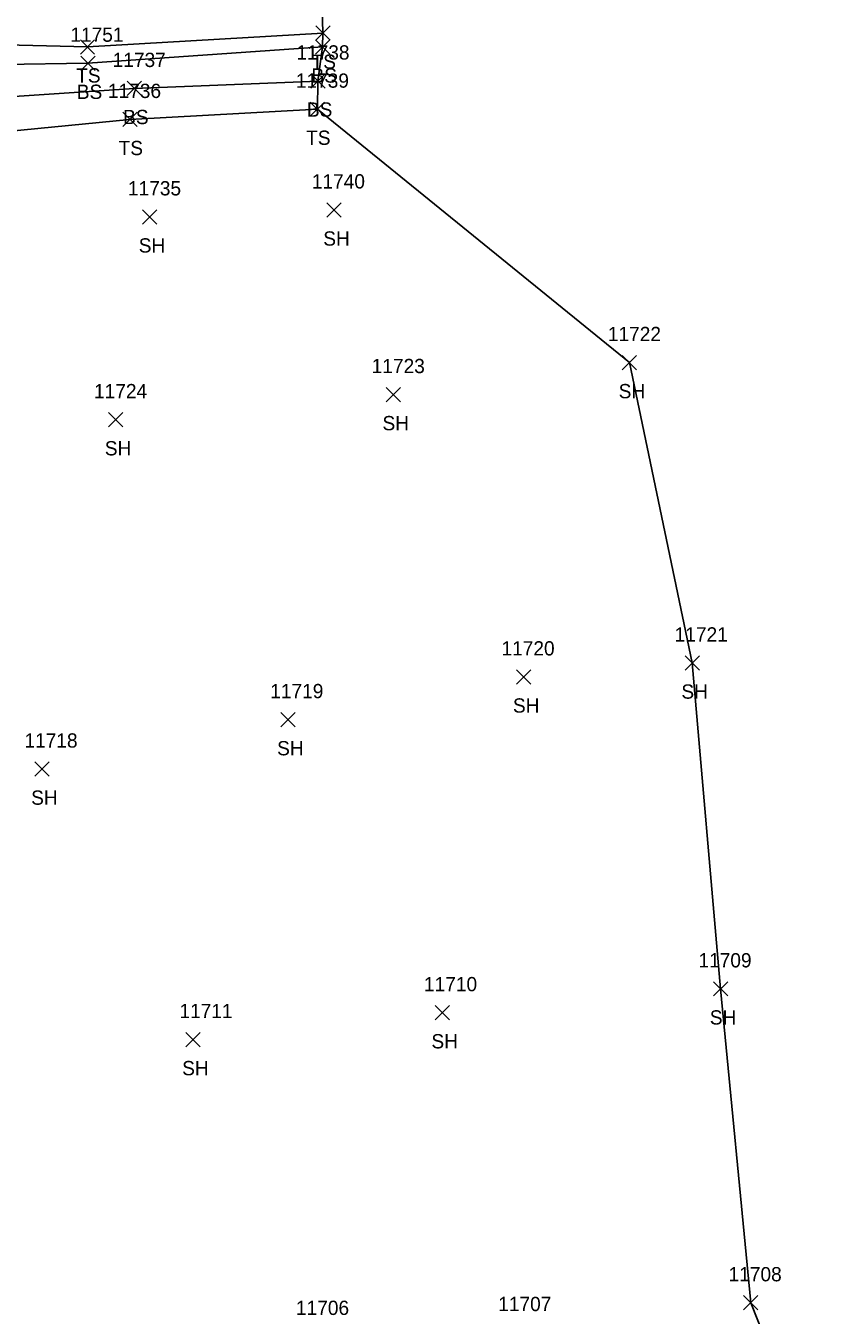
# Model space of a CAD drawing. Extents: x 1439173 to 1457902, y 641926 to 659889.
# Drawn here: x 1447995.6 to 1448108.9, y 648744.1 to 648924.6 of the extents above; entities that cross this region are included whole.
import ezdxf

# ---------------------------------------------------------------- set-up
doc = ezdxf.new("R2010")
doc.units = 0
for name, color, linetype in [('L_A', 7, 'Continuous'), ('L_I', 7, 'Continuous'), ('L_TIC', 7, 'Continuous'), ('LELB', 7, 'Continuous'), ('LSOGP', 7, 'Continuous')]:
    doc.layers.add(name, color=color, linetype=linetype)

msp = doc.modelspace()

# ---------------------------------------------------------------- linework, layer by layer
at = {"layer": 'L_TIC'}
for points in [[(1448036.23, 648922.57), (1448038.23, 648924.57)], [(1448038.23, 648922.57), (1448036.23, 648924.57)], [(1448003.28, 648920.64), (1448005.28, 648922.64)], [(1448005.28, 648920.64), (1448003.28, 648922.64)], [(1448036.19, 648920.63), (1448038.19, 648922.63)], [(1448038.19, 648920.63), (1448036.19, 648922.63)], [(1448003.34, 648918.35), (1448005.34, 648920.35)], [(1448005.34, 648918.35), (1448003.34, 648920.35)], [(1448035.55, 648915.86), (1448037.55, 648917.86)], [(1448037.55, 648915.86), (1448035.55, 648917.86)], [(1448009.82, 648914.82), (1448011.82, 648916.82)], [(1448011.82, 648914.82), (1448009.82, 648916.82)], [(1448035.47, 648911.92), (1448037.47, 648913.92)], [(1448037.47, 648911.92), (1448035.47, 648913.92)], [(1448009.22, 648910.48), (1448011.22, 648912.48)], [(1448011.22, 648910.48), (1448009.22, 648912.48)], [(1448037.79, 648897.81), (1448039.79, 648899.81)], [(1448039.79, 648897.81), (1448037.79, 648899.81)], [(1448011.96, 648896.84), (1448013.96, 648898.84)], [(1448013.96, 648896.84), (1448011.96, 648898.84)], [(1448079.14, 648876.44), (1448081.14, 648878.44)], [(1448081.14, 648876.44), (1448079.14, 648878.44)], [(1448046.08, 648871.96), (1448048.08, 648873.96)], [(1448048.08, 648871.96), (1448046.08, 648873.96)], [(1448007.21, 648868.44), (1448009.21, 648870.44)], [(1448009.21, 648868.44), (1448007.21, 648870.44)], [(1448087.93, 648834.38), (1448089.93, 648836.38)], [(1448089.93, 648834.38), (1448087.93, 648836.38)], [(1448064.34, 648832.43), (1448066.34, 648834.43)], [(1448066.34, 648832.43), (1448064.34, 648834.43)], [(1448031.33, 648826.45), (1448033.33, 648828.45)], [(1448033.33, 648826.45), (1448031.33, 648828.45)], [(1447996.91, 648819.53), (1447998.91, 648821.53)], [(1447998.91, 648819.53), (1447996.91, 648821.53)], [(1448091.91, 648788.76), (1448093.91, 648790.76)], [(1448093.91, 648788.76), (1448091.91, 648790.76)], [(1448052.93, 648785.42), (1448054.93, 648787.42)], [(1448054.93, 648785.42), (1448052.93, 648787.42)], [(1448018.04, 648781.66), (1448020.04, 648783.66)], [(1448020.04, 648781.66), (1448018.04, 648783.66)], [(1448096.12, 648744.81), (1448098.12, 648746.81)], [(1448098.12, 648744.81), (1448096.12, 648746.81)]]:
    msp.add_lwpolyline(points, dxfattribs=at)
at = {"layer": 'LELB'}
for points in [[(1448037.23, 648923.57), (1448004.28, 648921.64), (1447981.25, 648922.22), (1447957.23, 648922.82)], [(1448037.19, 648921.63), (1448004.34, 648919.35), (1447980.48, 648918.99), (1447957.23, 648922.82)], [(1447960.47, 648911.93), (1447977.84, 648913.63), (1448010.82, 648915.82), (1448036.55, 648916.86)], [(1447960.09, 648905.82), (1447980.1, 648908.55), (1448010.22, 648911.48), (1448036.47, 648912.92)]]:
    msp.add_lwpolyline(points, dxfattribs=at)
at = {"layer": 'LSOGP'}
msp.add_lwpolyline([(1448036.86, 648937.91), (1448037.23, 648923.56), (1448037.18, 648921.63), (1448036.54, 648916.85), (1448036.47, 648912.92), (1448080.14, 648877.44), (1448088.92, 648835.38), (1448092.9, 648789.76), (1448097.12, 648745.81), (1448108.94, 648715.99)], dxfattribs=at)

# ---------------------------------------------------------------- texts
at = {"layer": 'L_A'}
for s, p in [('TS', (1448035.64, 648918.57)), ('TS', (1448002.69, 648916.64)), ('BS', (1448035.63, 648916.63)), ('BS', (1448002.78, 648914.35)), ('BS', (1448034.99, 648911.86)), ('BS', (1448009.26, 648910.82)), ('TS', (1448034.88, 648907.92)), ('TS', (1448008.63, 648906.48)), ('SH', (1448037.28, 648893.81)), ('SH', (1448011.45, 648892.84)), ('SH', (1448078.63, 648872.44)), ('SH', (1448045.57, 648867.96)), ('SH', (1448006.7, 648864.44)), ('SH', (1448087.41, 648830.38)), ('SH', (1448063.83, 648828.43)), ('SH', (1448030.82, 648822.45)), ('SH', (1447996.39, 648815.53)), ('SH', (1448091.39, 648784.76)), ('SH', (1448052.42, 648781.42)), ('SH', (1448017.53, 648777.66))]:
    msp.add_text(s, height=2, dxfattribs=at).set_placement(p)
at = {"layer": 'L_I'}
for s, p in [('11751', (1448001.88, 648922.35)), ('11737', (1448007.8, 648918.82)), ('11738', (1448033.52, 648919.86)), ('11739', (1448033.44, 648915.92)), ('11736', (1448007.14, 648914.48)), ('11735', (1448009.94, 648900.84)), ('11740', (1448035.68, 648901.81)), ('11722', (1448077.12, 648880.44)), ('11723', (1448044.06, 648875.96)), ('11724', (1448005.19, 648872.44)), ('11721', (1448086.47, 648838.38)), ('11720', (1448062.23, 648836.43)), ('11719', (1448029.86, 648830.45)), ('11718', (1447995.45, 648823.53)), ('11709', (1448089.8, 648792.76)), ('11710', (1448051.38, 648789.42)), ('11711', (1448017.15, 648785.66)), ('11708', (1448094.02, 648748.81)), ('11706', (1448033.46, 648744.1)), ('11707', (1448061.77, 648744.64))]:
    msp.add_text(s, height=2, dxfattribs=at).set_placement(p)

doc.saveas('drawing.dxf')
